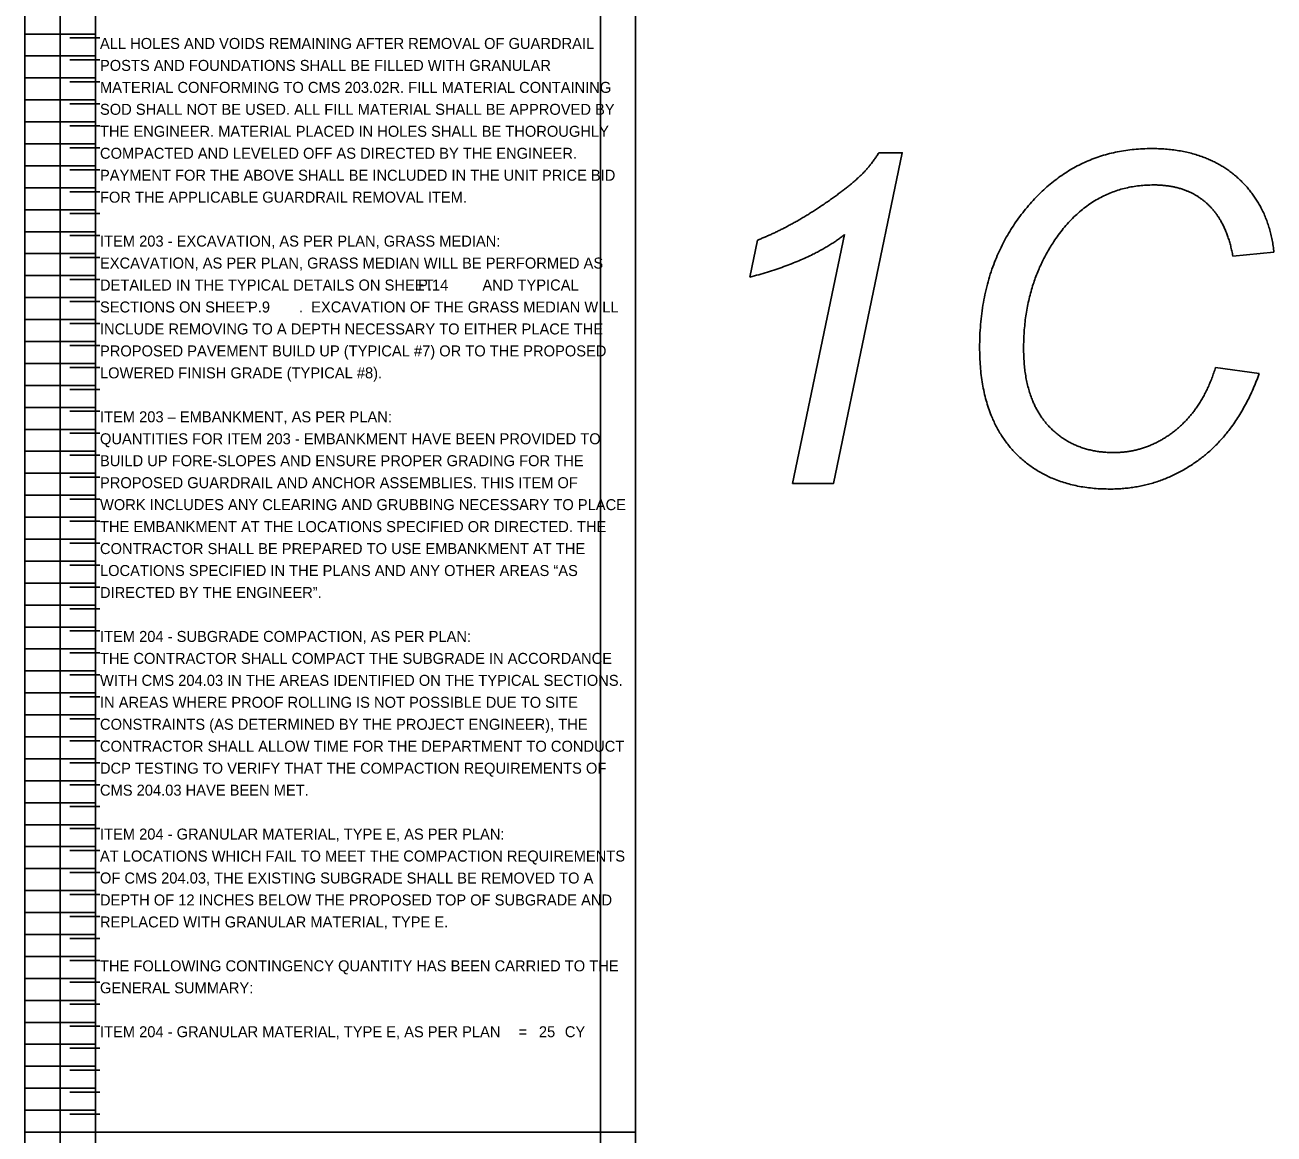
# Model space of a CAD drawing. Extents: x 12522 to 13018, y 1124 to 1902.
# Drawn here: x 12521.92 to 12537.85, y 1789.29 to 1803.43 of the extents above; entities that cross this region are included whole.
import ezdxf

# ---------------------------------------------------------------- set-up
doc = ezdxf.new("R2010")
doc.units = 0
for name, color, linetype in [('SC_Scratch1', 7, 'Continuous'), ('SH_Data', 7, 'Continuous'), ('SH_Text', 7, 'Continuous'), ('XS_P_Annotation', 7, 'Continuous')]:
    doc.layers.add(name, color=color, linetype=linetype)

msp = doc.modelspace()

# ---------------------------------------------------------------- linework, layer by layer
at = {"layer": 'SC_Scratch1'}
for p, q in [((12521.919, 1789.311), (12521.919, 1809.471)), ((12522.819, 1789.311), (12522.819, 1809.471)), ((12522.819, 1789.311), (12522.819, 1809.471)), ((12522.819, 1809.471), (12522.819, 1789.311)), ((12529.259, 1809.471), (12529.259, 1789.311)), ((12521.919, 1803.311), (12522.819, 1803.311)), ((12522.876, 1803.261), (12522.492, 1803.261)), ((12521.919, 1803.031), (12522.819, 1803.031)), ((12522.876, 1802.981), (12522.492, 1802.981)), ((12521.919, 1802.751), (12522.819, 1802.751)), ((12522.876, 1802.701), (12522.492, 1802.701)), ((12521.919, 1802.471), (12522.819, 1802.471)), ((12522.876, 1802.421), (12522.492, 1802.421)), ((12521.919, 1802.191), (12522.819, 1802.191)), ((12522.876, 1802.141), (12522.492, 1802.141)), ((12521.919, 1801.911), (12522.819, 1801.911)), ((12522.876, 1801.861), (12522.492, 1801.861)), ((12521.919, 1801.631), (12522.819, 1801.631)), ((12522.876, 1801.581), (12522.492, 1801.581)), ((12521.919, 1801.351), (12522.819, 1801.351)), ((12522.876, 1801.301), (12522.492, 1801.301)), ((12521.919, 1801.071), (12522.819, 1801.071)), ((12522.876, 1801.021), (12522.492, 1801.021)), ((12521.919, 1800.791), (12522.819, 1800.791)), ((12522.876, 1800.741), (12522.492, 1800.741)), ((12531.166, 1800.212), (12531.263, 1800.683)), ((12521.919, 1800.511), (12522.819, 1800.511)), ((12522.876, 1800.461), (12522.492, 1800.461)), ((12537.852, 1800.529), (12537.327, 1800.481)), ((12521.919, 1800.231), (12522.819, 1800.231)), ((12522.876, 1800.181), (12522.492, 1800.181)), ((12521.919, 1799.951), (12522.819, 1799.951)), ((12522.876, 1799.901), (12522.492, 1799.901)), ((12521.919, 1799.671), (12522.819, 1799.671)), ((12522.876, 1799.621), (12522.492, 1799.621)), ((12521.919, 1799.391), (12522.819, 1799.391)), ((12522.876, 1799.341), (12522.492, 1799.341)), ((12521.919, 1799.111), (12522.819, 1799.111)), ((12522.876, 1799.061), (12522.492, 1799.061)), ((12537.107, 1799.06), (12537.664, 1798.983)), ((12521.919, 1798.831), (12522.819, 1798.831)), ((12522.876, 1798.781), (12522.492, 1798.781)), ((12521.919, 1798.551), (12522.819, 1798.551)), ((12522.876, 1798.501), (12522.492, 1798.501)), ((12521.919, 1798.271), (12522.819, 1798.271)), ((12522.876, 1798.221), (12522.492, 1798.221)), ((12521.919, 1797.991), (12522.819, 1797.991)), ((12522.876, 1797.941), (12522.492, 1797.941)), ((12521.919, 1797.711), (12522.819, 1797.711)), ((12522.876, 1797.661), (12522.492, 1797.661)), ((12521.919, 1797.431), (12522.819, 1797.431)), ((12522.876, 1797.381), (12522.492, 1797.381)), ((12521.919, 1797.151), (12522.819, 1797.151)), ((12522.876, 1797.101), (12522.492, 1797.101)), ((12521.919, 1796.871), (12522.819, 1796.871)), ((12522.876, 1796.821), (12522.492, 1796.821)), ((12521.919, 1796.591), (12522.819, 1796.591)), ((12522.876, 1796.541), (12522.492, 1796.541)), ((12521.919, 1796.311), (12522.819, 1796.311)), ((12522.876, 1796.261), (12522.492, 1796.261)), ((12521.919, 1796.031), (12522.819, 1796.031)), ((12522.876, 1795.981), (12522.492, 1795.981)), ((12521.919, 1795.751), (12522.819, 1795.751)), ((12522.876, 1795.701), (12522.492, 1795.701)), ((12521.919, 1795.471), (12522.819, 1795.471)), ((12522.876, 1795.421), (12522.492, 1795.421)), ((12521.919, 1795.191), (12522.819, 1795.191)), ((12522.876, 1795.141), (12522.492, 1795.141)), ((12521.919, 1794.911), (12522.819, 1794.911)), ((12522.876, 1794.861), (12522.492, 1794.861)), ((12521.919, 1794.631), (12522.819, 1794.631)), ((12522.876, 1794.581), (12522.492, 1794.581)), ((12521.919, 1794.351), (12522.819, 1794.351)), ((12522.876, 1794.301), (12522.492, 1794.301)), ((12521.919, 1794.071), (12522.819, 1794.071)), ((12522.876, 1794.021), (12522.492, 1794.021)), ((12521.919, 1793.791), (12522.819, 1793.791)), ((12522.876, 1793.741), (12522.492, 1793.741)), ((12521.919, 1793.511), (12522.819, 1793.511)), ((12522.876, 1793.461), (12522.492, 1793.461)), ((12521.919, 1793.231), (12522.819, 1793.231)), ((12522.876, 1793.181), (12522.492, 1793.181)), ((12521.919, 1792.951), (12522.819, 1792.951)), ((12522.876, 1792.901), (12522.492, 1792.901)), ((12521.919, 1792.671), (12522.819, 1792.671)), ((12522.876, 1792.621), (12522.492, 1792.621)), ((12521.919, 1792.391), (12522.819, 1792.391)), ((12522.876, 1792.341), (12522.492, 1792.341)), ((12521.919, 1792.111), (12522.819, 1792.111)), ((12522.876, 1792.061), (12522.492, 1792.061)), ((12521.919, 1791.831), (12522.819, 1791.831)), ((12522.876, 1791.781), (12522.492, 1791.781)), ((12521.919, 1791.551), (12522.819, 1791.551)), ((12522.876, 1791.501), (12522.492, 1791.501)), ((12521.919, 1791.271), (12522.819, 1791.271)), ((12522.876, 1791.221), (12522.492, 1791.221)), ((12521.919, 1790.991), (12522.819, 1790.991)), ((12522.876, 1790.941), (12522.492, 1790.941)), ((12521.919, 1790.711), (12522.819, 1790.711)), ((12522.876, 1790.661), (12522.492, 1790.661)), ((12521.919, 1790.431), (12522.819, 1790.431)), ((12522.876, 1790.381), (12522.492, 1790.381)), ((12521.919, 1790.151), (12522.819, 1790.151)), ((12522.876, 1790.101), (12522.492, 1790.101)), ((12521.919, 1789.871), (12522.819, 1789.871)), ((12522.876, 1789.821), (12522.492, 1789.821)), ((12521.919, 1789.591), (12522.819, 1789.591)), ((12522.876, 1789.541), (12522.492, 1789.541)), ((12521.919, 1789.311), (12522.819, 1789.311)), ((12521.919, 1769.151), (12521.919, 1789.311)), ((12521.919, 1789.311), (12522.819, 1789.311)), ((12522.819, 1769.151), (12522.819, 1789.311)), ((12529.259, 1789.311), (12522.819, 1789.311)), ((12522.819, 1789.311), (12522.819, 1769.151))]:
    msp.add_line(p, q, dxfattribs=at)
for points in [[(12522.369, 1809.471), (12529.709, 1809.471), (12529.709, 1789.311), (12522.369, 1789.311)], [(12522.369, 1789.311), (12529.709, 1789.311), (12529.709, 1769.151), (12522.369, 1769.151)], [(12522.819, 1789.311), (12529.259, 1789.311), (12529.259, 1769.151), (12522.819, 1769.151)]]:
    msp.add_lwpolyline(points, close=True, dxfattribs=at)
msp.add_lwpolyline([(12532.811, 1801.797), (12533.111, 1801.797), (12532.234, 1797.581), (12531.712, 1797.581), (12532.375, 1800.754)], dxfattribs=at)
for points in [[(12532.593, 1801.52), (12532.707, 1801.634), (12532.811, 1801.797)], [(12534.78, 1801.19), (12535.387, 1801.851), (12536.29, 1801.851)], [(12536.29, 1801.851), (12536.958, 1801.851), (12537.372, 1801.493)], [(12532.027, 1801.086), (12532.404, 1801.334), (12532.593, 1801.52)], [(12536.316, 1801.387), (12535.545, 1801.387), (12535.069, 1800.703)], [(12536.984, 1801.162), (12536.725, 1801.387), (12536.316, 1801.387)], [(12537.372, 1801.493), (12537.786, 1801.134), (12537.852, 1800.529)], [(12531.263, 1800.683), (12531.65, 1800.837), (12532.027, 1801.086)], [(12534.097, 1799.314), (12534.097, 1800.448), (12534.78, 1801.19)], [(12537.327, 1800.481), (12537.244, 1800.937), (12536.984, 1801.162)], [(12532.375, 1800.754), (12531.945, 1800.416), (12531.166, 1800.212)], [(12535.069, 1800.703), (12534.658, 1800.113), (12534.658, 1799.303)], [(12534.546, 1797.977), (12534.097, 1798.444), (12534.097, 1799.314)], [(12534.658, 1799.303), (12534.658, 1798.656), (12534.976, 1798.315)], [(12536.593, 1798.258), (12536.946, 1798.542), (12537.107, 1799.06)], [(12537.664, 1798.983), (12537.4, 1798.255), (12536.895, 1797.883)], [(12534.976, 1798.315), (12535.294, 1797.975), (12535.805, 1797.975)], [(12535.805, 1797.975), (12536.24, 1797.975), (12536.593, 1798.258)], [(12535.761, 1797.51), (12534.995, 1797.51), (12534.546, 1797.977)], [(12536.895, 1797.883), (12536.39, 1797.51), (12535.761, 1797.51)]]:
    msp.add_open_spline(points, degree=2, dxfattribs=at)

# ---------------------------------------------------------------- texts
at = {"layer": 'SH_Data'}
for s, p in [('ITEM 203 – EMBANKMENT, AS PER PLAN:', (12522.876, 1798.361)), ('QUANTITIES FOR ITEM 203 - EMBANKMENT HAVE BEEN PROVIDED TO ', (12522.876, 1798.081)), ('BUILD UP FORE-SLOPES AND ENSURE PROPER GRADING FOR THE ', (12522.876, 1797.801)), ('PROPOSED GUARDRAIL AND ANCHOR ASSEMBLIES. THIS ITEM OF ', (12522.876, 1797.521)), ('WORK INCLUDES ANY CLEARING AND GRUBBING NECESSARY TO PLACE ', (12522.876, 1797.241)), ('THE EMBANKMENT AT THE LOCATIONS SPECIFIED OR DIRECTED. THE ', (12522.876, 1796.961)), ('CONTRACTOR SHALL BE PREPARED TO USE EMBANKMENT AT THE ', (12522.876, 1796.681)), ('LOCATIONS SPECIFIED IN THE PLANS AND ANY OTHER AREAS “AS ', (12522.876, 1796.401)), ('DIRECTED BY THE ENGINEER”. ', (12522.876, 1796.121)), ('ITEM 204 - SUBGRADE COMPACTION, AS PER PLAN:', (12522.876, 1795.561)), ('THE CONTRACTOR SHALL COMPACT THE SUBGRADE IN ACCORDANCE ', (12522.876, 1795.281)), ('WITH CMS 204.03 IN THE AREAS IDENTIFIED ON THE TYPICAL SECTIONS. ', (12522.876, 1795.001)), ('IN AREAS WHERE PROOF ROLLING IS NOT POSSIBLE DUE TO SITE ', (12522.876, 1794.721)), ('CONSTRAINTS (AS DETERMINED BY THE PROJECT ENGINEER), THE ', (12522.876, 1794.441)), ('CONTRACTOR SHALL ALLOW TIME FOR THE DEPARTMENT TO CONDUCT ', (12522.876, 1794.161)), ('DCP TESTING TO VERIFY THAT THE COMPACTION REQUIREMENTS OF ', (12522.876, 1793.881)), ('CMS 204.03 HAVE BEEN MET.', (12522.876, 1793.601)), ('ITEM 204 - GRANULAR MATERIAL, TYPE E, AS PER PLAN:', (12522.876, 1793.041)), ('AT LOCATIONS WHICH FAIL TO MEET THE COMPACTION REQUIREMENTS ', (12522.876, 1792.761)), ('OF CMS 204.03, THE EXISTING SUBGRADE SHALL BE REMOVED TO A ', (12522.876, 1792.481)), ('DEPTH OF 12 INCHES BELOW THE PROPOSED TOP OF SUBGRADE AND ', (12522.876, 1792.201)), ('REPLACED WITH GRANULAR MATERIAL, TYPE E.', (12522.876, 1791.921)), ('THE FOLLOWING CONTINGENCY QUANTITY HAS BEEN CARRIED TO THE ', (12522.876, 1791.361)), ('GENERAL SUMMARY:', (12522.876, 1791.081))]:
    msp.add_text(s, height=0.14, dxfattribs=at).set_placement(p)
at = {"layer": 'SH_Text'}
for s, p in [('ALL HOLES AND VOIDS REMAINING AFTER REMOVAL OF GUARDRAIL ', (12522.876, 1803.121)), ('POSTS AND FOUNDATIONS SHALL BE FILLED WITH GRANULAR ', (12522.876, 1802.841)), ('MATERIAL CONFORMING TO CMS 203.02R. FILL MATERIAL CONTAINING ', (12522.876, 1802.561)), ('SOD SHALL NOT BE USED. ALL FILL MATERIAL SHALL BE APPROVED BY ', (12522.876, 1802.281)), ('THE ENGINEER. MATERIAL PLACED IN HOLES SHALL BE THOROUGHLY ', (12522.876, 1802.001)), ('COMPACTED AND LEVELED OFF AS DIRECTED BY THE ENGINEER. ', (12522.876, 1801.721)), ('PAYMENT FOR THE ABOVE SHALL BE INCLUDED IN THE UNIT PRICE BID ', (12522.876, 1801.441)), ('FOR THE APPLICABLE GUARDRAIL REMOVAL ITEM.', (12522.876, 1801.161)), ('ITEM 203 - EXCAVATION, AS PER PLAN, GRASS MEDIAN:', (12522.876, 1800.601)), ('EXCAVATION, AS PER PLAN, GRASS MEDIAN WILL BE PERFORMED AS ', (12522.876, 1800.321)), ('DETAILED IN THE TYPICAL DETAILS ON SHEET            AND TYPICAL ', (12522.876, 1800.041)), ('SECTIONS ON SHEET           .  EXCAVATION OF THE GRASS MEDIAN WILL ', (12522.876, 1799.761)), ('INCLUDE REMOVING TO A DEPTH NECESSARY TO EITHER PLACE THE ', (12522.876, 1799.481)), ('PROPOSED PAVEMENT BUILD UP (TYPICAL #7) OR TO THE PROPOSED ', (12522.876, 1799.201)), ('LOWERED FINISH GRADE (TYPICAL #8).', (12522.876, 1798.921)), ('ITEM 204 - GRANULAR MATERIAL, TYPE E, AS PER PLAN', (12522.876, 1790.521)), (' =', (12528.164, 1790.521)), ('25', (12528.475, 1790.521)), ('CY', (12528.806, 1790.521))]:
    msp.add_text(s, height=0.14, dxfattribs=at).set_placement(p)
at = {"layer": 'XS_P_Annotation'}
for s, p in [('P.14', (12526.934, 1800.041)), ('P.9', (12524.764, 1799.761))]:
    msp.add_text(s, height=0.14, dxfattribs=at).set_placement(p)

doc.saveas('drawing.dxf')
